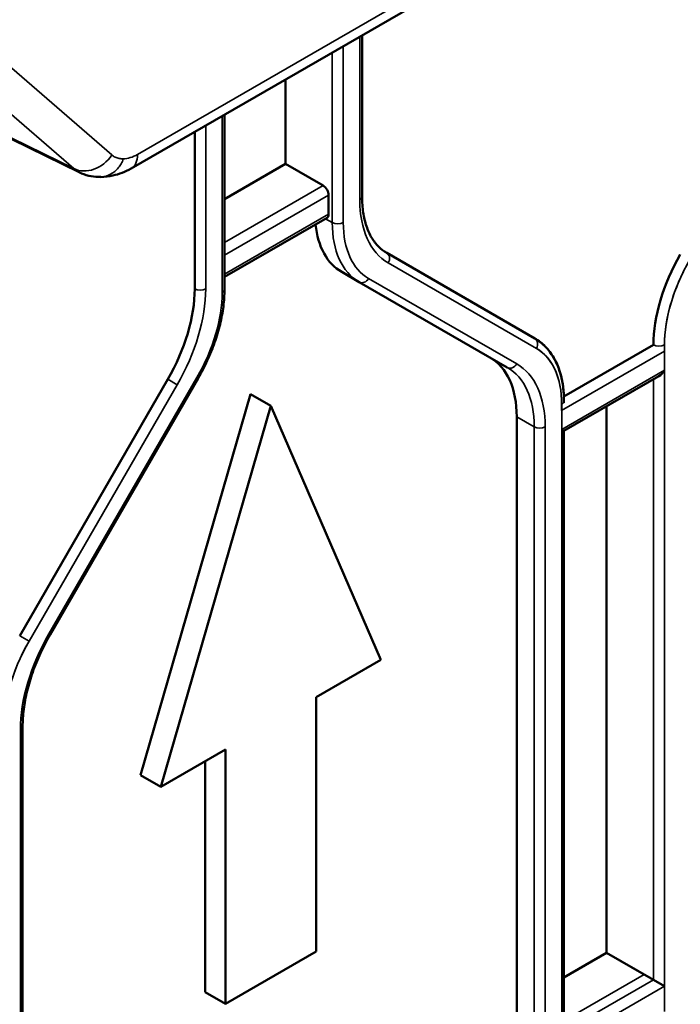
# Model space of a CAD drawing. Header units: millimetres. Extents: x 0 to 14369, y -869 to 2970.
# Tile 730 of 787: x 3793 to 3819, y 1863 to 1901. Entities that reach past the tile are written whole.
import ezdxf

# ---------------------------------------------------------------- set-up
doc = ezdxf.new("R2010")
doc.units = ezdxf.units.MM
doc.header["$LTSCALE"] = 10
doc.layers.add('Sichtbar (ISO)', color=7, linetype='Continuous', lineweight=50)
doc.layers.add('Sichtbar schmal (ISO)', color=7, linetype='Continuous', lineweight=35)

msp = doc.modelspace()

# ---------------------------------------------------------------- linework, layer by layer
at = {"layer": 'Sichtbar (ISO)'}
for p, q in [((3797.647, 1895.095), (3815.916, 1905.643)), ((3795.649, 1894.952), (3783.784, 1900.765)), ((3806.546, 1894.009), (3806.546, 1900.233)), ((3806.546, 1894.009), (3806.546, 1900.233)), ((3803.595, 1895.278), (3803.595, 1898.529)), ((3803.595, 1898.529), (3803.595, 1895.278)), ((3801.243, 1890.44), (3801.243, 1897.171)), ((3801.243, 1890.44), (3801.243, 1897.171)), ((3800.095, 1896.508), (3800.095, 1890.458)), ((3801.243, 1893.92), (3803.595, 1895.278)), ((3803.595, 1895.278), (3801.243, 1893.92)), ((3805.044, 1894.441), (3803.595, 1895.278)), ((3803.595, 1895.278), (3805.044, 1894.441)), ((3805.256, 1893.339), (3805.256, 1894.074)), ((3805.256, 1894.074), (3805.256, 1893.339)), ((3801.243, 1890.92), (3805.194, 1893.201)), ((3801.243, 1890.92), (3805.194, 1893.201)), ((3813.201, 1888.548), (3807.494, 1891.843)), ((3813.201, 1888.548), (3807.494, 1891.843)), ((3805.762, 1891.111), (3806.433, 1890.723)), ((3806.433, 1890.723), (3805.762, 1891.111)), ((3806.433, 1890.723), (3812.141, 1887.428)), ((3812.141, 1887.428), (3806.433, 1890.723)), ((3817.772, 1888.3), (3814.321, 1886.308)), ((3794.522, 1877.13), (3800.23, 1887.015)), ((3794.522, 1877.13), (3800.23, 1887.015)), ((3814.325, 1884.984), (3817.984, 1887.097)), ((3799.059, 1886.973), (3793.352, 1877.088)), ((3798.009, 1871.705), (3802.251, 1886.402)), ((3802.251, 1886.402), (3798.009, 1871.705)), ((3803.029, 1885.953), (3802.251, 1886.402)), ((3802.251, 1886.402), (3803.029, 1885.953)), ((3803.029, 1885.953), (3798.786, 1871.256)), ((3798.786, 1871.256), (3803.029, 1885.953)), ((3807.272, 1876.155), (3803.029, 1885.953)), ((3803.029, 1885.953), (3807.272, 1876.155)), ((3814.325, 1886.065), (3814.325, 1886.137)), ((3815.969, 1885.933), (3815.969, 1864.863)), ((3815.969, 1864.863), (3815.969, 1885.933)), ((3812.504, 1860.839), (3812.504, 1885.527)), ((3812.504, 1885.527), (3812.504, 1860.839)), ((3814.237, 1885.034), (3814.325, 1884.984)), ((3814.325, 1861.587), (3814.325, 1884.984)), ((3814.325, 1861.587), (3814.325, 1884.984)), ((3804.779, 1874.716), (3807.272, 1876.155)), ((3807.272, 1876.155), (3804.779, 1874.716)), ((3804.779, 1864.918), (3804.779, 1874.716)), ((3804.779, 1874.716), (3804.779, 1864.918)), ((3793.465, 1848.898), (3793.465, 1873.586)), ((3793.465, 1848.898), (3793.465, 1873.586)), ((3798.786, 1871.256), (3801.279, 1872.695)), ((3801.279, 1872.695), (3798.786, 1871.256)), ((3801.279, 1872.695), (3801.279, 1862.897)), ((3801.279, 1862.897), (3801.279, 1872.695)), ((3800.501, 1872.246), (3800.501, 1863.346)), ((3800.501, 1863.346), (3800.501, 1872.246)), ((3798.786, 1871.256), (3798.009, 1871.705)), ((3798.009, 1871.705), (3798.786, 1871.256)), ((3801.279, 1862.897), (3804.779, 1864.918)), ((3804.779, 1864.918), (3801.279, 1862.897)), ((3814.325, 1863.914), (3815.969, 1864.863)), ((3815.969, 1864.863), (3814.325, 1863.914)), ((3817.419, 1864.026), (3815.969, 1864.863)), ((3815.969, 1864.863), (3817.772, 1863.822)), ((3818.197, 1863.577), (3817.772, 1863.822)), ((3801.279, 1862.897), (3800.501, 1863.346)), ((3800.501, 1863.346), (3801.279, 1862.897))]:
    msp.add_line(p, q, dxfattribs=at)
for centre, major_axis, start_param, end_param in [((3797.047, 1896.134), (0.6, -1.039), 6.275773, 6.283185), ((3805.044, 1894.196), (0.15, -0.26), 0.785398, 2.356194), ((3805.044, 1894.196), (-0.15, 0.26), 3.926991, 5.497787), ((3805.044, 1893.461), (0.15, -0.26), 0, 0.785398), ((3805.044, 1893.461), (0.15, -0.26), 0, 0.785398), ((3808.262, 1895.441), (-2.5, -4.33), 5.612894, 6.283185), ((3808.262, 1895.441), (-2.5, -4.33), 5.612894, 6.283185), ((3821.308, 1890.341), (-2.5, -4.33), 4.712389, 5.497787), ((3796.559, 1888.416), (-2.5, -4.33), 1.570796, 2.356194), ((3808.969, 1883.486), (2.5, 4.33), 5.497787, 6.283185), ((3808.969, 1883.486), (2.5, 4.33), 5.497787, 6.283185), ((3817.984, 1887.443), (-0.212, -0.367), 0.785398, 1.570796)]:
    msp.add_ellipse(centre, major_axis=major_axis, ratio=0.57735, start_param=start_param, end_param=end_param, dxfattribs=at)
for points, knots in [([(3821.023, 1900.353), (3820.581, 1900.432), (3820.131, 1900.605), (3819.251, 1901.101), (3818.81, 1901.436), (3817.987, 1902.222), (3817.595, 1902.684), (3816.916, 1903.651), (3816.617, 1904.166), (3816.273, 1904.863), (3816.184, 1905.055), (3816.102, 1905.242)], [0, 0, 0, 0, 0.1745798, 0.1745798, 0.353453, 0.353453, 0.5337131, 0.5337131, 0.7082201, 0.7082201, 0.774484, 0.774484, 0.774484, 0.774484]), ([(3797.641, 1895.096), (3797.421, 1894.97), (3797.182, 1894.881), (3796.789, 1894.793), (3796.633, 1894.774), (3796.48, 1894.771)], [0, 0, 0, 0, 0.0799415, 0.0799415, 0.1323659, 0.1323659, 0.1323659, 0.1323659]), ([(3796.484, 1894.772), (3796.233, 1894.765), (3795.975, 1894.809), (3795.707, 1894.924), (3795.679, 1894.937), (3795.651, 1894.951)], [0, 0, 0, 0, 0.08710257, 0.08710257, 0.09747823, 0.09747823, 0.09747823, 0.09747823]), ([(3806.546, 1894.009), (3806.546, 1893.796), (3806.561, 1893.593), (3806.618, 1893.213), (3806.66, 1893.036), (3806.769, 1892.711), (3806.836, 1892.564), (3806.991, 1892.303), (3807.078, 1892.188), (3807.273, 1891.992), (3807.379, 1891.909), (3807.494, 1891.843)], [3.1415927, 3.1415927, 3.1415927, 3.1415927, 3.2986723, 3.2986723, 3.4557519, 3.4557519, 3.6128316, 3.6128316, 3.7699112, 3.7699112, 3.9269908, 3.9269908, 3.9269908, 3.9269908]), ([(3806.546, 1894.009), (3806.546, 1893.796), (3806.561, 1893.593), (3806.618, 1893.213), (3806.66, 1893.036), (3806.769, 1892.711), (3806.836, 1892.564), (3806.991, 1892.303), (3807.078, 1892.188), (3807.273, 1891.992), (3807.379, 1891.909), (3807.494, 1891.843)], [3.1415927, 3.1415927, 3.1415927, 3.1415927, 3.2986723, 3.2986723, 3.4557519, 3.4557519, 3.6128316, 3.6128316, 3.7699112, 3.7699112, 3.9269908, 3.9269908, 3.9269908, 3.9269908]), ([(3801.243, 1890.44), (3801.243, 1890.226), (3801.229, 1890.004), (3801.171, 1889.552), (3801.128, 1889.322), (3801.016, 1888.857), (3800.946, 1888.623), (3800.782, 1888.155), (3800.687, 1887.922), (3800.475, 1887.462), (3800.357, 1887.236), (3800.23, 1887.015)], [0, 0, 0, 0, 0.1570796, 0.1570796, 0.3141593, 0.3141593, 0.4712389, 0.4712389, 0.6283185, 0.6283185, 0.7853982, 0.7853982, 0.7853982, 0.7853982]), ([(3801.243, 1890.44), (3801.243, 1890.226), (3801.229, 1890.004), (3801.171, 1889.552), (3801.128, 1889.322), (3801.016, 1888.857), (3800.946, 1888.623), (3800.782, 1888.155), (3800.687, 1887.922), (3800.475, 1887.462), (3800.357, 1887.236), (3800.23, 1887.015)], [0, 0, 0, 0, 0.1570796, 0.1570796, 0.3141593, 0.3141593, 0.4712389, 0.4712389, 0.6283185, 0.6283185, 0.7853982, 0.7853982, 0.7853982, 0.7853982]), ([(3813.201, 1888.548), (3813.348, 1888.463), (3813.483, 1888.359), (3813.724, 1888.115), (3813.83, 1887.976), (3814.011, 1887.669), (3814.086, 1887.502), (3814.206, 1887.146), (3814.251, 1886.956), (3814.31, 1886.559), (3814.325, 1886.351), (3814.325, 1886.137)], [5.4977871, 5.4977871, 5.4977871, 5.4977871, 5.6548668, 5.6548668, 5.8119464, 5.8119464, 5.969026, 5.969026, 6.1261057, 6.1261057, 6.2831853, 6.2831853, 6.2831853, 6.2831853]), ([(3813.201, 1888.548), (3813.351, 1888.461), (3813.489, 1888.354), (3813.734, 1888.102), (3813.842, 1887.959), (3814.024, 1887.643), (3814.1, 1887.471), (3814.218, 1887.102), (3814.261, 1886.907), (3814.313, 1886.52), (3814.325, 1886.331), (3814.325, 1886.137)], [5.4977871, 5.4977871, 5.4977871, 5.4977871, 5.6585239, 5.6585239, 5.8192606, 5.8192606, 5.9799973, 5.9799973, 6.1407341, 6.1407341, 6.2831853, 6.2831853, 6.2831853, 6.2831853]), ([(3794.522, 1877.13), (3794.388, 1876.897), (3794.265, 1876.659), (3794.042, 1876.175), (3793.942, 1875.931), (3793.771, 1875.443), (3793.698, 1875.199), (3793.582, 1874.718), (3793.538, 1874.482), (3793.48, 1874.022), (3793.465, 1873.799), (3793.465, 1873.586)], [2.3561945, 2.3561945, 2.3561945, 2.3561945, 2.5132741, 2.5132741, 2.6703538, 2.6703538, 2.8274334, 2.8274334, 2.984513, 2.984513, 3.1415927, 3.1415927, 3.1415927, 3.1415927]), ([(3794.522, 1877.13), (3794.388, 1876.897), (3794.265, 1876.659), (3794.042, 1876.175), (3793.942, 1875.931), (3793.771, 1875.443), (3793.698, 1875.199), (3793.582, 1874.718), (3793.538, 1874.482), (3793.48, 1874.022), (3793.465, 1873.799), (3793.465, 1873.586)], [2.3561945, 2.3561945, 2.3561945, 2.3561945, 2.5132741, 2.5132741, 2.6703538, 2.6703538, 2.8274334, 2.8274334, 2.984513, 2.984513, 3.1415927, 3.1415927, 3.1415927, 3.1415927])]:
    msp.add_open_spline(points, degree=3, knots=knots, dxfattribs=at)
at = {"layer": 'Sichtbar schmal (ISO)'}
for p, q in [((3797.896, 1895.644), (3815.757, 1905.957)), ((3788.702, 1902.725), (3796.903, 1895.622)), ((3795.437, 1895.093), (3787.236, 1902.196)), ((3783.819, 1900.785), (3795.437, 1895.093)), ((3806.459, 1900.182), (3806.459, 1893.887)), ((3806.459, 1893.887), (3806.459, 1900.182)), ((3805.398, 1899.57), (3805.398, 1893.012)), ((3805.398, 1893.012), (3805.398, 1899.57)), ((3805.822, 1893.012), (3805.822, 1899.815)), ((3805.822, 1899.815), (3805.822, 1893.012)), ((3801.155, 1897.121), (3801.155, 1890.318)), ((3801.155, 1890.318), (3801.155, 1897.121)), ((3800.095, 1896.508), (3800.095, 1890.458)), ((3800.519, 1890.458), (3800.519, 1896.753)), ((3800.519, 1896.753), (3800.519, 1890.458)), ((3797.895, 1895.594), (3797.894, 1895.594)), ((3805.044, 1894.441), (3801.243, 1892.246)), ((3801.243, 1892.246), (3805.044, 1894.441)), ((3801.243, 1891.756), (3805.256, 1894.074)), ((3805.256, 1894.074), (3801.243, 1891.756)), ((3805.256, 1893.339), (3801.243, 1891.022)), ((3801.243, 1891.022), (3805.256, 1893.339)), ((3805.398, 1893.012), (3805.132, 1893.165)), ((3805.132, 1893.165), (3805.398, 1893.012)), ((3813.263, 1888.166), (3807.556, 1891.461)), ((3807.556, 1891.461), (3813.263, 1888.166)), ((3806.796, 1890.861), (3812.503, 1887.566)), ((3812.503, 1887.566), (3806.796, 1890.861)), ((3818.197, 1862.598), (3818.197, 1888.3)), ((3818.203, 1888.059), (3814.23, 1885.765)), ((3794.475, 1877.157), (3800.182, 1887.042)), ((3800.182, 1887.042), (3794.475, 1877.157)), ((3800.23, 1887.015), (3800.182, 1887.042)), ((3800.182, 1887.042), (3800.23, 1887.015)), ((3814.237, 1885.034), (3818.197, 1887.32)), ((3818.197, 1887.32), (3818.197, 1863.577)), ((3799.059, 1886.973), (3793.352, 1877.088)), ((3799.421, 1886.764), (3793.714, 1876.879)), ((3793.714, 1876.879), (3799.421, 1886.764)), ((3799.421, 1886.764), (3799.059, 1886.973)), ((3799.059, 1886.973), (3799.421, 1886.764)), ((3817.772, 1886.974), (3817.772, 1863.822)), ((3817.772, 1863.822), (3817.772, 1886.974)), ((3814.237, 1886.014), (3814.237, 1860.311)), ((3812.504, 1885.527), (3813.176, 1885.139)), ((3813.176, 1885.139), (3812.504, 1885.527)), ((3813.176, 1885.139), (3813.176, 1860.451)), ((3813.176, 1860.451), (3813.176, 1885.139)), ((3813.6, 1860.451), (3813.6, 1885.139)), ((3813.6, 1885.139), (3813.6, 1860.451)), ((3814.237, 1861.291), (3814.237, 1885.034)), ((3794.475, 1877.157), (3794.522, 1877.13)), ((3794.522, 1877.13), (3794.475, 1877.157)), ((3793.352, 1877.088), (3793.714, 1876.879)), ((3793.714, 1876.879), (3793.352, 1877.088)), ((3793.377, 1873.463), (3793.377, 1848.775)), ((3793.377, 1848.775), (3793.377, 1873.463)), ((3817.419, 1864.026), (3814.325, 1862.24)), ((3818.197, 1863.577), (3814.237, 1861.291)), ((3817.772, 1863.822), (3814.325, 1861.832))]:
    msp.add_line(p, q, dxfattribs=at)
for centre, major_axis, ratio, start_param, end_param in [((3796.055, 1896.112), (-0.786, -0.907), 0.811503, 0.207282, 1.725719), ((3797.997, 1897.685), (0.963, 2.154), 0.531153, 3.389519, 3.772882), ((3797.047, 1896.134), (0.6, -1.039), 0.57735, 0, 0.785398), ((3806.246, 1894.009), (0.3, 0), 0.57735, 5.497787, 6.283185), ((3806.246, 1894.009), (0.3, 0), 0.57735, 5.497787, 6.283185), ((3810.206, 1896.051), (-2.65, -4.59), 0.57735, 5.497787, 6.283185), ((3810.206, 1896.051), (-2.65, -4.59), 0.57735, 5.497787, 6.283185), ((3805.61, 1893.135), (-0.3, 0), 0.57735, 0.785398, 2.356194), ((3808.933, 1895.053), (-2.5, -4.33), 0.57735, 5.497787, 6.283185), ((3805.61, 1893.135), (0.3, 0), 0.57735, 3.926991, 5.497787), ((3808.933, 1895.053), (-2.5, -4.33), 0.57735, 5.497787, 6.283185), ((3809.146, 1894.931), (-2.35, -4.07), 0.57735, 5.497787, 6.283185), ((3809.146, 1894.931), (-2.35, -4.07), 0.57735, 5.497787, 6.283185), ((3807.344, 1891.583), (0.15, 0.26), 0.816497, 4.712389, 6.283185), ((3807.344, 1891.583), (0.15, 0.26), 0.816497, 4.712389, 6.283185), ((3821.308, 1890.341), (-2.5, -4.33), 0.57735, 4.712389, 5.497787), ((3821.52, 1890.219), (-2.35, -4.07), 0.57735, 4.712389, 5.56166), ((3821.52, 1890.219), (-2.35, -4.07), 0.57735, 4.712389, 5.497787), ((3806.583, 1890.983), (-0.15, -0.26), 0.816497, 0, 1.570796), ((3806.583, 1890.983), (-0.15, -0.26), 0.816497, 0, 1.570796), ((3796.559, 1888.416), (-2.5, -4.33), 0.57735, 1.570796, 2.356194), ((3796.771, 1888.294), (-2.65, -4.59), 0.57735, 1.570796, 2.356194), ((3796.771, 1888.294), (2.65, 4.59), 0.57735, 4.712389, 5.497787), ((3800.307, 1890.58), (-0.3, 0), 0.57735, 0.785398, 2.356194), ((3800.307, 1890.58), (0.3, 0), 0.57735, 3.926991, 5.497787), ((3800.943, 1890.44), (0.3, 0), 0.57735, 5.497787, 6.283185), ((3800.943, 1890.44), (0.3, 0), 0.57735, 5.497787, 6.283185), ((3797.832, 1888.399), (2.35, 4.07), 0.57735, 4.712389, 5.497787), ((3797.832, 1888.399), (-2.35, -4.07), 0.57735, 1.570796, 2.356194), ((3813.051, 1888.288), (0.15, 0.26), 0.816497, 4.712389, 6.283185), ((3813.051, 1888.288), (0.15, 0.26), 0.816497, 4.712389, 6.283185), ((3810.913, 1884.095), (2.35, 4.07), 0.57735, 5.497787, 6.283185), ((3810.913, 1884.095), (2.35, 4.07), 0.57735, 5.433914, 6.283185), ((3817.984, 1888.423), (0.3, 0), 0.57735, 3.926991, 5.497787), ((3812.291, 1887.688), (-0.15, -0.26), 0.816497, 0, 1.570796), ((3812.291, 1887.688), (-0.15, -0.26), 0.816497, 0, 1.570796), ((3809.641, 1883.098), (2.5, 4.33), 0.57735, 5.497787, 6.283185), ((3809.641, 1883.098), (2.5, 4.33), 0.57735, 5.497787, 6.283185), ((3809.853, 1882.976), (2.65, 4.59), 0.57735, 5.497787, 6.283185), ((3809.853, 1882.976), (2.65, 4.59), 0.57735, 5.497787, 6.283185), ((3814.025, 1886.137), (0.3, 0), 0.57735, 5.497787, 6.283185), ((3813.388, 1885.262), (0.3, 0), 0.57735, 3.926991, 5.497787), ((3813.388, 1885.262), (-0.3, 0), 0.57735, 0.785398, 2.356194), ((3797.125, 1875.627), (2.65, 4.59), 0.57735, 1.570796, 2.356194), ((3797.125, 1875.627), (-2.65, -4.59), 0.57735, 4.712389, 5.497787), ((3796.064, 1875.522), (-2.35, -4.07), 0.57735, 4.712389, 5.56166), ((3796.064, 1875.522), (-2.35, -4.07), 0.57735, 4.712389, 5.497787), ((3793.165, 1873.586), (0.3, 0), 0.57735, 5.497787, 6.283185), ((3793.165, 1873.586), (0.3, 0), 0.57735, 5.497787, 6.283185)]:
    msp.add_ellipse(centre, major_axis=major_axis, ratio=ratio, start_param=start_param, end_param=end_param, dxfattribs=at)
for points, knots in [([(3796.484, 1894.771), (3796.493, 1894.772), (3796.502, 1894.772), (3796.511, 1894.773), (3796.625, 1894.78), (3796.743, 1894.818), (3796.853, 1894.878), (3796.909, 1894.908), (3796.962, 1894.943), (3797.012, 1894.984), (3797.062, 1895.024), (3797.109, 1895.069), (3797.151, 1895.12), (3797.193, 1895.17), (3797.23, 1895.225), (3797.263, 1895.284), (3797.295, 1895.343), (3797.322, 1895.405), (3797.345, 1895.471)], [0.2306764, 0.2306764, 0.2306764, 0.2306764, 0.25, 0.25, 0.25, 0.5, 0.5, 0.5, 0.625, 0.625, 0.625, 0.75, 0.75, 0.75, 0.875, 0.875, 0.875, 0.9997647, 0.9997647, 0.9997647, 0.9997647]), ([(3796.903, 1895.622), (3796.943, 1895.588), (3796.986, 1895.56), (3797.032, 1895.537), (3797.055, 1895.525), (3797.079, 1895.515), (3797.104, 1895.507), (3797.129, 1895.498), (3797.155, 1895.491), (3797.181, 1895.486), (3797.233, 1895.475), (3797.288, 1895.47), (3797.345, 1895.472)], [0, 0, 0, 0, 0.3333333, 0.3333333, 0.3333333, 0.5000012, 0.5000012, 0.5000012, 0.6666667, 0.6666667, 0.6666667, 1, 1, 1, 1])]:
    msp.add_open_spline(points, degree=3, knots=knots, dxfattribs=at)
msp.add_open_spline([(3795.651, 1894.951), (3795.574, 1894.989), (3795.503, 1895.037), (3795.437, 1895.093)], degree=3, dxfattribs=at)

doc.saveas('drawing.dxf')
